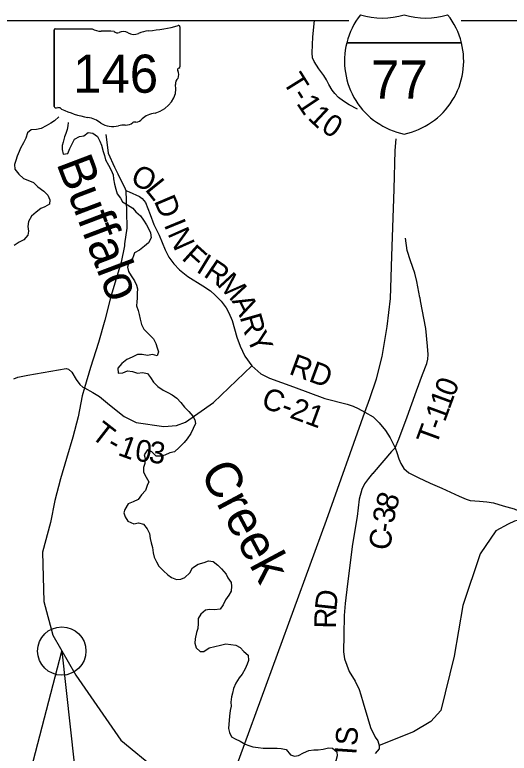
# Model space of a CAD drawing. Extents: x -22 to 431, y -18 to 160.
# Drawn here: x -7.263 to -5.968, y 19.014 to 20.949 of the extents above; entities that cross this region are included whole.
import ezdxf

# ---------------------------------------------------------------- set-up
doc = ezdxf.new("R2010")
doc.units = 0
for name, color, linetype in [('GM_X_Adjacent_County', 7, 'Continuous'), ('GM_X_Adjacent_County_Text', 7, 'Continuous'), ('GM_X_Airport_Location_Class_2', 7, 'Continuous'), ('GM_X_Airport_Text_Class_2', 7, 'Continuous'), ('GM_X_City_Street', 7, 'Continuous'), ('GM_X_City_Street_Text', 7, 'Continuous'), ('GM_X_County_Road', 7, 'Continuous'), ('GM_X_Minor_Lake', 7, 'Continuous'), ('GM_X_Minor_River', 7, 'Continuous'), ('GM_X_Minor_River_Text', 7, 'Continuous'), ('GM_X_Rail_Line', 7, 'Continuous'), ('GM_X_Rail_Line_Text', 7, 'Continuous'), ('GM_X_Section', 7, 'Continuous')]:
    doc.layers.add(name, color=color, linetype=linetype)

msp = doc.modelspace()

# ---------------------------------------------------------------- linework, layer by layer
at = {"layer": 'GM_X_Adjacent_County'}
msp.add_circle((-7.1395, 19.2819), 0.0633, dxfattribs=at)
at = {"layer": 'GM_X_Adjacent_County_Text'}
for points in [[(-6.9721, 20.4885), (-6.9627, 20.4854), (-6.9364, 20.473), (-6.9289, 20.4676), (-6.9199, 20.4573), (-6.9085, 20.4261), (-6.8982, 20.3995), (-6.8848, 20.3717), (-6.869, 20.3332), (-6.859, 20.3142), (-6.8463, 20.2962), (-6.8313, 20.2806), (-6.8092, 20.2633), (-6.7701, 20.239), (-6.7498, 20.2259), (-6.7375, 20.2148), (-6.7225, 20.1991), (-6.7087, 20.1816), (-6.7017, 20.1682), (-6.6935, 20.1477), (-6.6811, 20.1047), (-6.6727, 20.0804), (-6.6605, 20.0548), (-6.6414, 20.0289), (-6.6186, 20.0086), (-6.5956, 19.9973), (-6.5324, 19.9744), (-6.4506, 19.944), (-6.3918, 19.9286), (-6.3767, 19.9236), (-6.3632, 19.9174), (-6.3456, 19.9083), (-6.3237, 19.8954), (-6.308, 19.8801), (-6.2912, 19.8602), (-6.2793, 19.8407), (-6.2663, 19.8141)], [(-6.2663, 19.8141), (-6.2755, 19.8047), (-6.3214, 19.7513), (-6.3251, 19.7469)], [(-6.2663, 19.8141), (-6.2619, 19.8019), (-6.2564, 19.7852), (-6.2512, 19.773), (-6.2438, 19.7604), (-6.2307, 19.7493), (-6.2062, 19.7365), (-6.175, 19.7218), (-6.1441, 19.7086), (-6.0986, 19.6873), (-6.0805, 19.6796), (-6.0696, 19.6768), (-6.0458, 19.6743), (-6.0258, 19.673), (-6.0088, 19.6701), (-5.9836, 19.6627), (-5.9542, 19.6541), (-5.9368, 19.6467), (-5.9267, 19.6421), (-5.9198, 19.6376), (-5.9129, 19.6303), (-5.9053, 19.6221), (-5.9022, 19.6123), (-5.8995, 19.6034)], [(-6.3251, 19.7469), (-6.3253, 19.7468), (-6.3363, 19.734), (-6.3463, 19.7197), (-6.3536, 19.705), (-6.3607, 19.68), (-6.366, 19.6342), (-6.3782, 19.5621), (-6.3908, 19.4576), (-6.3971, 19.4063), (-6.4, 19.3751), (-6.4006, 19.3243), (-6.4018, 19.2799), (-6.3992, 19.2613), (-6.3872, 19.2278), (-6.3713, 19.2027), (-6.361, 19.1809), (-6.3566, 19.1669), (-6.3502, 19.1462), (-6.3381, 19.1047), (-6.3309, 19.0813), (-6.3184, 19.0565), (-6.3118, 19.0463), (-6.3082, 19.0346), (-6.3084, 19.0252), (-6.3184, 19.0136)]]:
    msp.add_lwpolyline(points, dxfattribs=at)
at = {"layer": 'GM_X_Airport_Location_Class_2'}
for p, q in [((-7.1597, 20.9093), (-7.1597, 20.7091)), ((-7.1597, 20.7091), (-7.1597, 20.9093)), ((-7.1597, 20.7091), (-7.1597, 20.9093)), ((-7.1565, 20.9127), (-7.06, 20.9127)), ((-6.8302, 20.9177), (-6.8302, 20.813)), ((-6.8302, 20.813), (-6.8302, 20.813))]:
    msp.add_line(p, q, dxfattribs=at)
for centre, major_axis, start_param, end_param in [((-6.9476, 21.1855), (0.3495, 0), 4.814394, 5.042369), ((-6.8338, 20.9181), (0.00367, 0), 6.141152, 7.989035), ((-7.156, 20.9097), (0.00382, 0), 1.712693, 3.28349), ((-7.037, 20.9359), (0.037, 0), 4.042523, 4.731795), ((-7.0247, 20.8003), (0.133, 0), 1.404758, 1.657858), ((-6.9945, 20.9107), (0.0107, 0), 3.836095, 5.185415), ((-6.9788, 20.8876), (0.0222, 0), 0.950623, 2.079405), ((-6.9502, 20.9193), (0.0267, 0), 4.081561, 5.145723), ((-6.903, 20.8516), (0.0703, 0), 1.699011, 2.107814), ((-6.831, 20.8053), (0.00568, 0), 1.883978, 3.671073), ((-6.8341, 20.8126), (0.00393, 0), 5.05454, 6.418171), ((-6.8671, 20.792), (0.0341, 0), 5.934695, 6.695948), ((-6.928, 20.7558), (0.0874, 0), 5.101752, 6.440018), ((-6.817, 20.7692), (0.0248, 0), 2.387724, 3.262537), ((-7.1559, 20.7087), (0.00385, 0), 3.00124, 4.508301), ((-7.1553, 20.7292), (0.0294, 0), 4.665946, 4.897461), ((-7.1493, 20.6976), (0.0106, 0), 0.519207, 1.627899), ((-7.0155, 20.8774), (0.2524, 0), 4.195997, 4.488961), ((-6.8911, 20.6529), (0.0479, 0), 1.647645, 2.488434), ((-7.0908, 20.6192), (0.079, 0), 0.823519, 1.323587), ((-6.9518, 20.6897), (0.0282, 0), 4.937069, 5.64225), ((-7.0053, 20.6966), (0.0501, 0), 4.026481, 4.996735), ((-6.9764, 20.6274), (0.0412, 0), 1.495662, 1.94098), ((-6.9727, 20.6816), (0.0267, 0), 4.691044, 5.507374), ((-6.9486, 20.6622), (0.00752, 0), 1.147584, 2.315152)]:
    msp.add_ellipse(centre, major_axis=major_axis, ratio=0.8, start_param=start_param, end_param=end_param, dxfattribs=at)
at = {"layer": 'GM_X_County_Road'}
msp.add_lwpolyline([(-5.9703, 19.614), (-6.0028, 19.597), (-6.0434, 19.5363), (-6.0891, 19.4012), (-6.1115, 19.2688), (-6.1469, 19.1259), (-6.1729, 19.0974), (-6.2186, 19.0704), (-6.3082, 19.0346)], dxfattribs=at)
at = {"layer": 'GM_X_Minor_Lake'}
msp.add_lwpolyline([(-7.2429, 18.8846), (-7.1395, 19.2819), (-7.096, 18.8846)], close=True, dxfattribs=at)
at = {"layer": 'GM_X_Minor_River'}
for points in [[(-7.1471, 20.6815), (-7.1585, 20.6716), (-7.1683, 20.6651), (-7.1804, 20.6579), (-7.1937, 20.6511), (-7.2062, 20.6489), (-7.2194, 20.6474), (-7.2293, 20.6398), (-7.2334, 20.6262), (-7.2399, 20.6137), (-7.2479, 20.6), (-7.2513, 20.5906), (-7.2562, 20.5784), (-7.26, 20.5678), (-7.2635, 20.5568), (-7.2623, 20.5443), (-7.2525, 20.5318), (-7.2401, 20.5204), (-7.2284, 20.5159), (-7.214, 20.5094), (-7.2023, 20.498), (-7.1864, 20.4874), (-7.1759, 20.4768), (-7.1706, 20.4642), (-7.1721, 20.4533), (-7.1843, 20.4457), (-7.1945, 20.4419), (-7.2066, 20.4317), (-7.2187, 20.4219), (-7.2271, 20.4078), (-7.2282, 20.3946), (-7.2271, 20.3821), (-7.2283, 20.3718), (-7.2389, 20.3597), (-7.2514, 20.3537), (-7.2646, 20.3446)], [(-7.1232, 20.6667), (-7.1237, 20.6582), (-7.1256, 20.6484), (-7.1291, 20.6385), (-7.1329, 20.6291), (-7.1363, 20.6158), (-7.1382, 20.6063), (-7.1382, 20.5965), (-7.1356, 20.5836), (-7.1235, 20.5858), (-7.1185, 20.5987), (-7.1125, 20.6109), (-7.1064, 20.6234), (-7.0935, 20.6302), (-7.0818, 20.632), (-7.0708, 20.6404), (-7.0583, 20.6388), (-7.0459, 20.6305), (-7.0399, 20.618), (-7.0357, 20.6073), (-7.0312, 20.5907), (-7.0278, 20.5804), (-7.0252, 20.5694), (-7.0173, 20.5554), (-7.0105, 20.5425), (-7.0049, 20.53), (-7.0037, 20.5197), (-7.0015, 20.5053), (-6.9977, 20.4924), (-6.9944, 20.4799), (-6.9857, 20.4685), (-6.9808, 20.4591), (-6.9676, 20.4511), (-6.9536, 20.4423), (-6.9457, 20.4329), (-6.9332, 20.4222), (-6.9253, 20.4108), (-6.9174, 20.3987), (-6.9117, 20.3873), (-6.9076, 20.3775), (-6.9053, 20.3646), (-6.9122, 20.3517), (-6.9232, 20.343), (-6.936, 20.3328), (-6.9489, 20.3252), (-6.9538, 20.312), (-6.9645, 20.2976), (-6.9675, 20.2877), (-6.9649, 20.2767), (-6.9581, 20.265), (-6.9494, 20.2517), (-6.9441, 20.2411), (-6.9411, 20.2312), (-6.9419, 20.2198), (-6.9419, 20.2069), (-6.9431, 20.1967), (-6.9435, 20.1869)], [(-6.9435, 20.1869), (-6.9397, 20.174), (-6.9367, 20.1641), (-6.9341, 20.1516), (-6.9307, 20.1379), (-6.9243, 20.1254), (-6.899, 20.1), (-6.8934, 20.0882), (-6.8893, 20.0765), (-6.8859, 20.0662), (-6.8893, 20.0556), (-6.9021, 20.0594), (-6.915, 20.0568), (-6.929, 20.0591), (-6.9415, 20.0591), (-6.9555, 20.0523), (-6.9691, 20.0459), (-6.9827, 20.0357), (-6.9926, 20.0232), (-6.9915, 20.0103), (-6.9801, 20.0107), (-6.9673, 20.0163), (-6.954, 20.0148), (-6.9412, 20.0102), (-6.9279, 20.0117), (-6.9151, 20.0094), (-6.9076, 19.9988), (-6.8993, 19.9867), (-6.8879, 19.9749), (-6.8743, 19.9658), (-6.8622, 19.9593), (-6.8505, 19.9532), (-6.8381, 19.9449), (-6.8275, 19.9331), (-6.8181, 19.921), (-6.8071, 19.9096), (-6.7966, 19.8975), (-6.7909, 19.888), (-6.7894, 19.8785), (-6.7951, 19.8649), (-6.8016, 19.852), (-6.8114, 19.8383), (-6.8186, 19.8281), (-6.8319, 19.8149), (-6.844, 19.8039), (-6.8569, 19.8009), (-6.8694, 19.7952), (-6.8792, 19.7922), (-6.8921, 19.7926), (-6.9038, 19.8036), (-6.9147, 19.8093), (-6.9234, 19.796), (-6.9212, 19.7866), (-6.9224, 19.7737), (-6.9258, 19.7627), (-6.9258, 19.7509), (-6.9186, 19.7377), (-6.9115, 19.7251), (-6.916, 19.7153), (-6.9202, 19.7024), (-6.9312, 19.6911), (-6.9399, 19.6793), (-6.9524, 19.6729), (-6.9657, 19.668), (-6.9748, 19.6532), (-6.9774, 19.6437), (-6.9737, 19.6339), (-6.9665, 19.6225)], [(-6.9665, 19.6225), (-6.9512, 19.6148), (-6.9387, 19.6179), (-6.9258, 19.6145), (-6.9155, 19.6021), (-6.9102, 19.5896), (-6.9079, 19.5771), (-6.9056, 19.5657), (-6.9021, 19.5528), (-6.9006, 19.5396), (-6.8979, 19.5282), (-6.8918, 19.5153), (-6.885, 19.5047), (-6.8732, 19.4919), (-6.8622, 19.4817), (-6.8519, 19.4742), (-6.839, 19.4693), (-6.8277, 19.4701), (-6.8171, 19.475), (-6.8042, 19.4872), (-6.7975, 19.5001), (-6.7824, 19.5097), (-6.7668, 19.5143), (-6.7551, 19.5181), (-6.7434, 19.5162), (-6.7305, 19.5068), (-6.721, 19.4974), (-6.7092, 19.4834), (-6.7043, 19.4735), (-6.6963, 19.4618), (-6.6951, 19.4516), (-6.6962, 19.4391), (-6.7022, 19.4284), (-6.7105, 19.4159), (-6.7169, 19.403), (-6.7245, 19.392), (-6.7392, 19.39), (-6.7525, 19.3907), (-6.7631, 19.3888), (-6.7755, 19.3785), (-6.7819, 19.3667), (-6.7827, 19.3542), (-6.7834, 19.3413), (-6.7864, 19.3303), (-6.7901, 19.3137), (-6.7912, 19.3023), (-6.7874, 19.2905), (-6.7775, 19.2807), (-6.7673, 19.2804), (-6.7533, 19.2899), (-6.7389, 19.2941), (-6.7234, 19.2976), (-6.7098, 19.3003), (-6.6965, 19.2988), (-6.6833, 19.297), (-6.6723, 19.2909)], [(-6.6723, 19.2909), (-6.6628, 19.2807), (-6.651, 19.2709), (-6.6506, 19.2573), (-6.6536, 19.2478), (-6.6596, 19.2356), (-6.6675, 19.2212), (-6.6747, 19.2113), (-6.6834, 19.1973), (-6.6894, 19.184), (-6.6928, 19.1718), (-6.695, 19.1616), (-6.6965, 19.1479), (-6.6961, 19.1377), (-6.6983, 19.1256), (-6.7002, 19.1115), (-6.7013, 19.0994), (-6.7024, 19.0899), (-6.7031, 19.0786), (-6.7, 19.0687), (-6.6954, 19.0566), (-6.6852, 19.0517), (-6.6723, 19.0457), (-6.6594, 19.0378), (-6.6496, 19.034), (-6.639, 19.031), (-6.6249, 19.0292), (-6.6124, 19.0277)], [(-6.6124, 19.0277), (-6.6015, 19.027), (-6.5753, 19.0271), (-6.5651, 19.0267), (-6.5518, 19.0234), (-6.5404, 19.0097), (-6.5298, 19.006), (-6.5192, 19.0083), (-6.5064, 19.0152), (-6.4924, 19.0213), (-6.4791, 19.0225), (-6.4682, 19.0225), (-6.4545, 19.0248), (-6.4405, 19.0283), (-6.4307, 19.0272), (-6.4193, 19.0177), (-6.4185, 19.0068), (-6.4219, 18.9942), (-6.4283, 18.9813)]]:
    msp.add_lwpolyline(points, dxfattribs=at)
at = {"layer": 'GM_X_Minor_River_Text'}
for points in [[(-6.3651, 20.7017), (-6.3865, 20.7137), (-6.4016, 20.7229), (-6.4143, 20.7325), (-6.4244, 20.7429), (-6.4315, 20.7513), (-6.4404, 20.7665), (-6.4464, 20.7787), (-6.4534, 20.7898), (-6.4661, 20.8074), (-6.4788, 20.8272), (-6.4832, 20.8363), (-6.4838, 20.8496), (-6.4819, 20.8917), (-6.4778, 20.9345)], [(-6.2013, 20.2081), (-6.2094, 20.2506), (-6.2148, 20.2723), (-6.2262, 20.3046), (-6.2346, 20.3316), (-6.2392, 20.3635)], [(-6.2663, 19.8141), (-6.257, 19.8375), (-6.2353, 19.8953), (-6.2104, 19.964), (-6.1948, 20.0063), (-6.1836, 20.0358), (-6.1808, 20.0471), (-6.1795, 20.0593), (-6.182, 20.0809), (-6.1864, 20.1268), (-6.1997, 20.1997), (-6.2012, 20.2077), (-6.2013, 20.2081)], [(-7.2648, 19.9948), (-7.2545, 19.9992), (-7.2288, 20.0046), (-7.1277, 20.0219), (-7.1216, 20.0203), (-7.113, 20.0126), (-7.1015, 19.9932), (-7.0926, 19.9806), (-7.0847, 19.9733), (-7.0799, 19.9719)], [(-7.0799, 19.9719), (-7.0584, 19.959), (-7.0407, 19.949), (-7.0148, 19.9271), (-6.9762, 19.8968), (-6.9446, 19.8806), (-6.8725, 19.8699), (-6.8392, 19.8727), (-6.8157, 19.8816), (-6.7418, 19.9336), (-6.6414, 20.0289)], [(-5.9129, 19.6303), (-5.9394, 19.6253), (-5.954, 19.6225), (-5.97, 19.6141), (-5.9703, 19.614)]]:
    msp.add_lwpolyline(points, dxfattribs=at)
at = {"layer": 'GM_X_Rail_Line'}
for points in [[(-7.0242, 20.6359), (-7.0237, 20.6297), (-7.0179, 20.5867), (-7.0019, 20.5501), (-6.9932, 20.5327), (-6.9806, 20.5072), (-6.9751, 20.4977), (-6.9721, 20.4885), (-6.9697, 20.4339), (-6.9693, 20.3897), (-6.9749, 20.3488), (-6.9749, 20.3485)], [(-6.703, 18.9229), (-6.446, 19.6252), (-6.3456, 19.9083), (-6.333, 19.9438), (-6.3153, 19.9953), (-6.3006, 20.0535), (-6.2871, 20.1326), (-6.2783, 20.2059), (-6.2754, 20.317), (-6.2693, 20.4923), (-6.2663, 20.5935), (-6.2638, 20.6239)], [(-6.9749, 20.3485), (-6.9756, 20.3438), (-6.9842, 20.3008), (-7.0107, 20.211), (-7.0271, 20.1493), (-7.0434, 20.0904), (-7.0642, 20.0252), (-7.0799, 19.9719), (-7.0861, 19.951), (-7.0971, 19.8959), (-7.1109, 19.8426), (-7.1269, 19.7863), (-7.1429, 19.7334), (-7.1578, 19.6763), (-7.1688, 19.6189), (-7.1902, 19.5407), (-7.1869, 19.4118), (-7.1634, 19.3238), (-7.1032, 19.2183), (-6.9848, 19.0486), (-6.8918, 18.9714)]]:
    msp.add_lwpolyline(points, dxfattribs=at)
at = {"layer": 'GM_X_Rail_Line_Text'}
for p, q in [((-6.3933, 20.8761), (-6.0927, 20.8761)), ((-6.0927, 20.8761), (-6.3933, 20.8761)), ((-6.0927, 20.8761), (-6.3933, 20.8761))]:
    msp.add_line(p, q, dxfattribs=at)
for centre, start, end in [((-6.2039, 20.8282), 141.669, 165.8066), ((-6.3, 21.1361), 253.0091, 286.9909), ((-6.1859, 21.1361), 253.0091, 286.9909), ((-6.282, 20.8282), 14.1934, 38.331), ((-6.2039, 20.8282), 165.8066, 258.463), ((-6.282, 20.8282), 281.537, 14.1934)]:
    msp.add_arc(centre, 0.1953, start, end, dxfattribs=at)
at = {"layer": 'GM_X_Section'}
for p, q in [((-8.7192, 20.9345), (-6.3875, 20.9345)), ((-6.0935, 20.9345), (-1.9192, 20.9345))]:
    msp.add_line(p, q, dxfattribs=at)

# ---------------------------------------------------------------- texts
at = {"layer": 'GM_X_Airport_Location_Class_2'}
for s, p in [('146', (-7.1102, 20.7449)), ('77', (-6.3297, 20.7298))]:
    msp.add_text(s, height=0.1, dxfattribs=at).set_placement(p)
at = {"layer": 'GM_X_Airport_Text_Class_2'}
for s, rotation, p in [('Buffalo', 290.7843, (-7.1544, 20.56)), ('Creek', 298.0991, (-6.7789, 19.7508))]:
    msp.add_text(s, height=0.09468, rotation=rotation, dxfattribs=at).set_placement(p)
at = {"layer": 'GM_X_City_Street'}
for s, height, rotation, p in [('O', 0.0568, 333.2183, (-6.963, 20.5096)), ('L', 0.0568, 308.7421, (-6.9234, 20.4911)), ('D', 0.0568, 293.013, (-6.8989, 20.4615)), ('I', 0.0568, 292.2949, (-6.8728, 20.3994)), ('N', 0.0568, 294.0168, (-6.8632, 20.3761)), ('F', 0.0568, 317.8384, (-6.8278, 20.3097)), ('I', 0.0568, 328.6139, (-6.79, 20.277)), ('R', 0.0568, 325.7882, (-6.7707, 20.2652)), ('M', 0.0568, 312.863, (-6.7347, 20.2412)), ('A', 0.0568, 296.6433, (-6.6952, 20.1995)), ('R', 0.0568, 286.0151, (-6.6738, 20.1574)), ('Y', 0.0568, 295.5868, (-6.6572, 20.1028)), ('RD', 0.05682, 339.725, (-6.547, 20.0088)), ('C-21', 0.05682, 339.725, (-6.6202, 19.922)), ('8', 0.0568, 72.1493, (-6.2653, 19.6468)), ('3', 0.0568, 82.7498, (-6.2691, 19.6148)), ('-', 0.0568, 80.9845, (-6.273, 19.5899)), ('C', 0.0568, 80.5787, (-6.2807, 19.5434)), ('D', 0.0568, 83.7366, (-6.4207, 19.3855)), ('R', 0.0568, 88.9774, (-6.4214, 19.3402)), ('S', 0.0568, 85.4814, (-6.3666, 19.0321)), ('I', 0.0568, 86.0564, (-6.3682, 19.009))]:
    msp.add_text(s, height=height, rotation=rotation, dxfattribs=at).set_placement(p)
at = {"layer": 'GM_X_City_Street_Text'}
for s, rotation, p in [('T', 302.0376, (-6.5624, 20.7746)), ('-', 302.2305, (-6.5398, 20.7384)), ('1', 303.6961, (-6.5264, 20.7173)), ('1', 316.8619, (-6.4978, 20.6774)), ('0', 327.46, (-6.4633, 20.6464)), ('0', 69.3148, (-6.112, 19.9456)), ('1', 69.7381, (-6.1241, 19.9129)), ('1', 69.8039, (-6.1361, 19.88)), ('T', 322.1521, (-7.0661, 19.8431)), ('T', 69.8206, (-6.1588, 19.8182)), ('-', 69.8121, (-6.1442, 19.8581)), ('1', 339.9706, (-6.9954, 19.7963)), ('-', 330.6706, (-7.0249, 19.8119)), ('0', 352.1052, (-6.9498, 19.7811)), ('3', 353.9545, (-6.9132, 19.7761))]:
    msp.add_text(s, height=0.0568, rotation=rotation, dxfattribs=at).set_placement(p)

doc.saveas('drawing.dxf')
